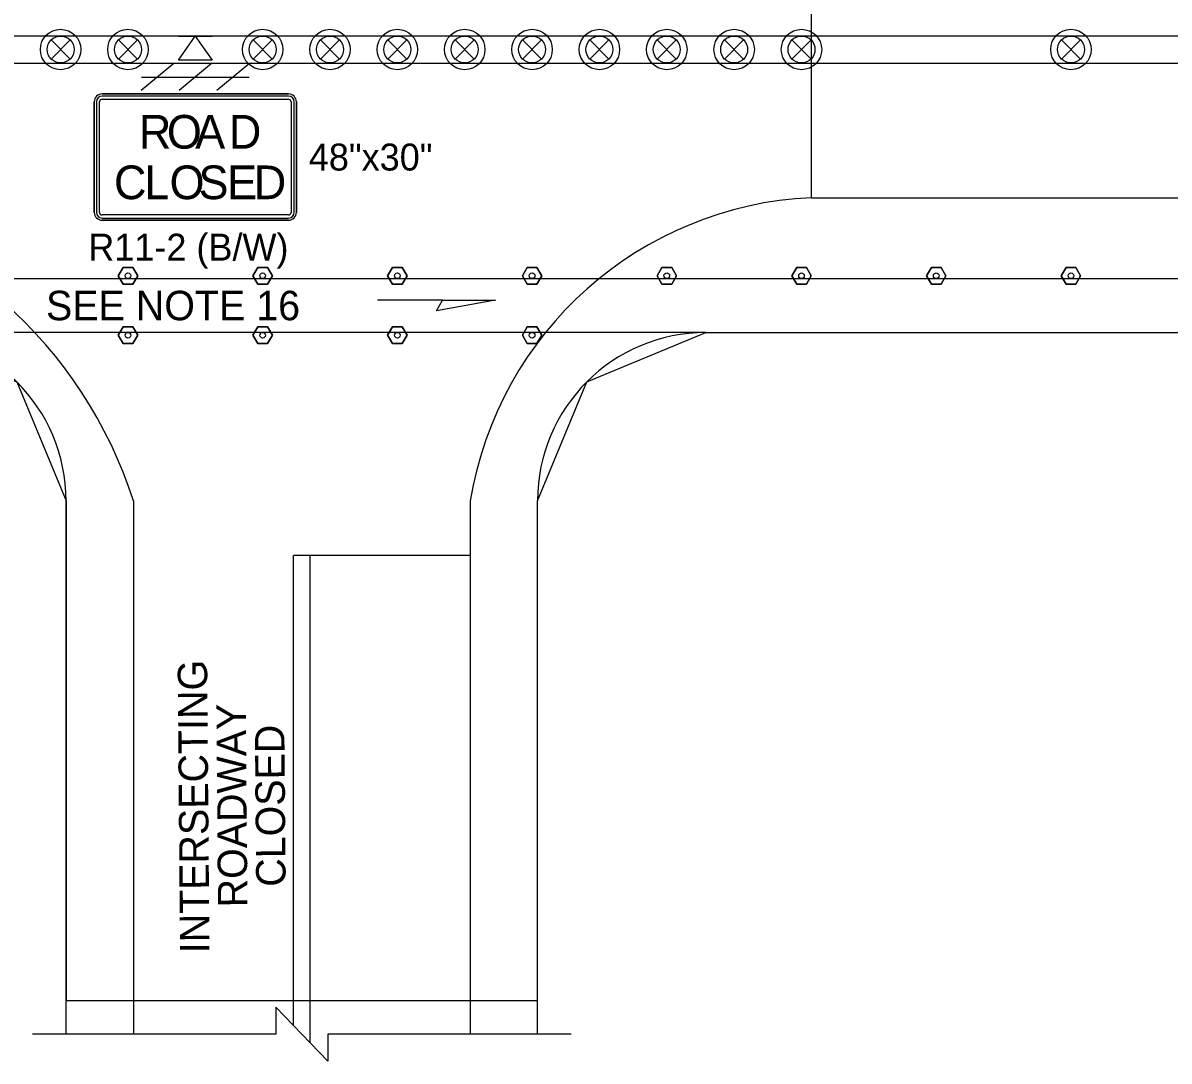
# Model space of a CAD drawing. Extents: x 99958 to 100176, y 99935 to 100011.
# Drawn here: x 100130.884 to 100133.607, y 99972.342 to 99974.808 of the extents above; entities that cross this region are included whole.
import ezdxf

# ---------------------------------------------------------------- set-up
doc = ezdxf.new("R2010")
doc.units = 0
for name, color, linetype in [('RD_ED_ShoulderPavedEdge', 7, 'Continuous'), ('RD_MK_LineDblYellowCenter', 7, 'Continuous'), ('RD_MK_LineEdgeWhite', 7, 'Continuous'), ('RD_MK_LineEdgeYellow', 7, 'Continuous'), ('RD_MK_LineLane', 7, 'Continuous'), ('RD_MK_LineStop', 7, 'Continuous'), ('SH_DE_DetailBody1Text', 7, 'Continuous'), ('TR_SN_ConstructionSigns', 7, 'Continuous'), ('TR_WZ_BarricadeType3', 7, 'Continuous'), ('TR_WZ_PortableSignMountBlk-Wht', 7, 'Continuous'), ('TR_WZ_TrafficSafetyDrum', 7, 'Continuous'), ('TR_WZ_TubularMarker', 7, 'Continuous'), ('TR_WZ_WorkZoneDetails', 7, 'Continuous'), ('TR_WZ_WorkZoneTextCurrent', 7, 'Continuous')]:
    doc.layers.add(name, color=color, linetype=linetype)

msp = doc.modelspace()

# ---------------------------------------------------------------- linework, layer by layer
at = {"layer": 'RD_ED_ShoulderPavedEdge'}
msp.add_line((100132.5069, 99974.0724), (100135.43, 99974.0724), dxfattribs=at)
for points in [[(100130.9869, 99972.4059), (100130.9869, 99973.6724)], [(100132.1069, 99972.4059), (100132.1069, 99973.6724)]]:
    msp.add_lwpolyline(points, dxfattribs=at)
for centre, start, end in [((100130.5869, 99973.6724), 0, 90), ((100132.5069, 99973.6724), 90, 180)]:
    msp.add_arc(centre, 0.4, start, end, dxfattribs=at)
at = {"layer": 'RD_MK_LineDblYellowCenter'}
for p, q in [((100131.5269, 99972.4266), (100131.5269, 99973.5424)), ((100131.5669, 99972.3852), (100131.5669, 99973.5424))]:
    msp.add_line(p, q, dxfattribs=at)
at = {"layer": 'RD_MK_LineEdgeWhite'}
for p, q in [((100131.1469, 99973.6724), (100131.1469, 99972.4059)), ((100131.9469, 99973.6724), (100131.9469, 99972.4059))]:
    msp.add_line(p, q, dxfattribs=at)
for centre, radius, start, end in [((100130.132, 99973.3462), 1.0661, 17.8172, 78.9158), ((100132.7969, 99973.5319), 0.8615, 92.6555, 170.6116)]:
    msp.add_arc(centre, radius, start, end, dxfattribs=at)
at = {"layer": 'RD_MK_LineEdgeYellow'}
msp.add_line((100132.7569, 99974.3924), (100135.43, 99974.3924), dxfattribs=at)
at = {"layer": 'RD_MK_LineLane'}
msp.add_lwpolyline([(100135.43, 99974.7764), (100128.195, 99974.7764)], dxfattribs=at)
at = {"layer": 'RD_MK_LineStop'}
msp.add_line((100131.9469, 99973.5424), (100131.5269, 99973.5424), dxfattribs=at)
at = {"layer": 'TR_SN_ConstructionSigns'}
for p, q in [((100131.0539, 99974.3577), (100131.0539, 99974.6202)), ((100131.0539, 99974.6202), (100131.0539, 99974.3577)), ((100131.0539, 99974.6202), (100131.0539, 99974.3577)), ((100131.0589, 99974.6202), (100131.0589, 99974.3577)), ((100131.0664, 99974.3577), (100131.0664, 99974.6202)), ((100131.0727, 99974.639), (100131.5152, 99974.639)), ((100131.5152, 99974.639), (100131.0727, 99974.639)), ((100131.5152, 99974.639), (100131.0727, 99974.639)), ((100131.5152, 99974.634), (100131.0727, 99974.634)), ((100131.0727, 99974.6265), (100131.5152, 99974.6265)), ((100131.5214, 99974.6202), (100131.5214, 99974.3577)), ((100131.5289, 99974.3577), (100131.5289, 99974.6202)), ((100131.5339, 99974.6202), (100131.5339, 99974.3577)), ((100131.5339, 99974.3577), (100131.5339, 99974.6202)), ((100131.5339, 99974.3577), (100131.5339, 99974.6202)), ((100131.5152, 99974.3515), (100131.0727, 99974.3515)), ((100131.0727, 99974.344), (100131.5152, 99974.344)), ((100131.5152, 99974.339), (100131.0727, 99974.339)), ((100131.0727, 99974.339), (100131.5152, 99974.339)), ((100131.0727, 99974.339), (100131.5152, 99974.339))]:
    msp.add_line(p, q, dxfattribs=at)
for centre, radius, start, end in [((100131.0727, 99974.6202), 0.0187, 90, 180), ((100131.0727, 99974.6202), 0.0187, 90, 180), ((100131.0727, 99974.6202), 0.0187, 90, 180), ((100131.0727, 99974.6202), 0.0137, 90, 180), ((100131.0727, 99974.6202), 0.00625, 90, 180), ((100131.5152, 99974.6202), 0.0187, 0, 90), ((100131.5152, 99974.6202), 0.0187, 0, 90), ((100131.5152, 99974.6202), 0.0187, 0, 90), ((100131.5152, 99974.6202), 0.0137, 0, 90), ((100131.5152, 99974.6202), 0.00625, 0, 90), ((100131.0727, 99974.3577), 0.0187, 180, 270), ((100131.0727, 99974.3577), 0.0187, 180, 270), ((100131.0727, 99974.3577), 0.0187, 180, 270), ((100131.0727, 99974.3577), 0.0137, 180, 270), ((100131.0727, 99974.3577), 0.00625, 180, 270), ((100131.5152, 99974.3577), 0.0137, 270, 0), ((100131.5152, 99974.3577), 0.00625, 270, 0), ((100131.5152, 99974.3577), 0.0187, 270, 0), ((100131.5152, 99974.3577), 0.0187, 270, 0), ((100131.5152, 99974.3577), 0.0187, 270, 0)]:
    msp.add_arc(centre, radius, start, end, dxfattribs=at)
at = {"layer": 'TR_WZ_BarricadeType3'}
for p, q in [((100131.2427, 99974.711), (100131.1656, 99974.647)), ((100131.3325, 99974.711), (100131.2553, 99974.647)), ((100131.4223, 99974.711), (100131.3451, 99974.647)), ((100131.1659, 99974.679), (100131.4219, 99974.679))]:
    msp.add_line(p, q, dxfattribs=at)
at = {"layer": 'TR_WZ_PortableSignMountBlk-Wht'}
msp.add_line((100131.2539, 99974.7764), (100131.3339, 99974.7764), dxfattribs=at)
msp.add_lwpolyline([(100131.2938, 99974.7764), (100131.3339, 99974.719), (100131.2539, 99974.719)], close=True, dxfattribs=at)
at = {"layer": 'TR_WZ_TrafficSafetyDrum'}
for p, q in [((100130.9513, 99974.7671), (100130.9965, 99974.7218)), ((100130.9965, 99974.7671), (100130.9513, 99974.7218)), ((100131.1113, 99974.7671), (100131.1565, 99974.7218)), ((100131.1565, 99974.7671), (100131.1113, 99974.7218)), ((100131.4313, 99974.7671), (100131.4765, 99974.7218)), ((100131.4765, 99974.7671), (100131.4313, 99974.7218)), ((100131.5913, 99974.7671), (100131.6365, 99974.7218)), ((100131.6365, 99974.7671), (100131.5913, 99974.7218)), ((100131.7513, 99974.7671), (100131.7965, 99974.7218)), ((100131.7965, 99974.7671), (100131.7513, 99974.7218)), ((100131.9113, 99974.7671), (100131.9565, 99974.7218)), ((100131.9565, 99974.7671), (100131.9113, 99974.7218)), ((100132.0713, 99974.7671), (100132.1165, 99974.7218)), ((100132.1165, 99974.7671), (100132.0713, 99974.7218)), ((100132.2313, 99974.7671), (100132.2765, 99974.7218)), ((100132.2765, 99974.7671), (100132.2313, 99974.7218)), ((100132.3913, 99974.7671), (100132.4365, 99974.7218)), ((100132.4365, 99974.7671), (100132.3913, 99974.7218)), ((100132.5513, 99974.7671), (100132.5965, 99974.7218)), ((100132.5965, 99974.7671), (100132.5513, 99974.7218)), ((100132.7113, 99974.7671), (100132.7565, 99974.7218)), ((100132.7565, 99974.7671), (100132.7113, 99974.7218)), ((100133.3513, 99974.7671), (100133.3965, 99974.7218)), ((100133.3965, 99974.7671), (100133.3513, 99974.7218))]:
    msp.add_line(p, q, dxfattribs=at)
for centre, radius in [((100130.9739, 99974.7445), 0.048), ((100130.9739, 99974.7445), 0.048), ((100130.9739, 99974.7445), 0.032), ((100131.1339, 99974.7445), 0.048), ((100131.1339, 99974.7445), 0.048), ((100131.1339, 99974.7445), 0.032), ((100131.4539, 99974.7445), 0.048), ((100131.4539, 99974.7445), 0.048), ((100131.4539, 99974.7445), 0.032), ((100131.6139, 99974.7445), 0.048), ((100131.6139, 99974.7445), 0.048), ((100131.6139, 99974.7445), 0.032), ((100131.7739, 99974.7445), 0.048), ((100131.7739, 99974.7445), 0.048), ((100131.7739, 99974.7445), 0.032), ((100131.9339, 99974.7445), 0.048), ((100131.9339, 99974.7445), 0.048), ((100131.9339, 99974.7445), 0.032), ((100132.0939, 99974.7445), 0.048), ((100132.0939, 99974.7445), 0.048), ((100132.0939, 99974.7445), 0.032), ((100132.2539, 99974.7445), 0.048), ((100132.2539, 99974.7445), 0.048), ((100132.2539, 99974.7445), 0.032), ((100132.4139, 99974.7445), 0.048), ((100132.4139, 99974.7445), 0.048), ((100132.4139, 99974.7445), 0.032), ((100132.5739, 99974.7445), 0.048), ((100132.5739, 99974.7445), 0.048), ((100132.5739, 99974.7445), 0.032), ((100132.7339, 99974.7445), 0.048), ((100132.7339, 99974.7445), 0.048), ((100132.7339, 99974.7445), 0.032), ((100133.3739, 99974.7445), 0.048), ((100133.3739, 99974.7445), 0.048), ((100133.3739, 99974.7445), 0.032)]:
    msp.add_circle(centre, radius, dxfattribs=at)
at = {"layer": 'TR_WZ_TubularMarker'}
for points in [[(100131.1108, 99974.2071), (100131.1224, 99974.2271), (100131.1455, 99974.2271), (100131.157, 99974.2071), (100131.1455, 99974.1871), (100131.1224, 99974.1871)], [(100131.4308, 99974.2071), (100131.4424, 99974.2271), (100131.4655, 99974.2271), (100131.477, 99974.2071), (100131.4655, 99974.1871), (100131.4424, 99974.1871)], [(100131.7508, 99974.2071), (100131.7624, 99974.2271), (100131.7855, 99974.2271), (100131.797, 99974.2071), (100131.7855, 99974.1871), (100131.7624, 99974.1871)], [(100132.0708, 99974.2071), (100132.0824, 99974.2271), (100132.1055, 99974.2271), (100132.117, 99974.2071), (100132.1055, 99974.1871), (100132.0824, 99974.1871)], [(100132.3908, 99974.2071), (100132.4024, 99974.2271), (100132.4255, 99974.2271), (100132.437, 99974.2071), (100132.4255, 99974.1871), (100132.4024, 99974.1871)], [(100132.7108, 99974.2071), (100132.7224, 99974.2271), (100132.7455, 99974.2271), (100132.757, 99974.2071), (100132.7455, 99974.1871), (100132.7224, 99974.1871)], [(100133.0308, 99974.2071), (100133.0424, 99974.2271), (100133.0655, 99974.2271), (100133.077, 99974.2071), (100133.0655, 99974.1871), (100133.0424, 99974.1871)], [(100133.3508, 99974.2071), (100133.3624, 99974.2271), (100133.3855, 99974.2271), (100133.397, 99974.2071), (100133.3855, 99974.1871), (100133.3624, 99974.1871)], [(100131.1108, 99974.0658), (100131.1224, 99974.0858), (100131.1455, 99974.0858), (100131.157, 99974.0658), (100131.1455, 99974.0458), (100131.1224, 99974.0458)], [(100131.4308, 99974.0658), (100131.4424, 99974.0858), (100131.4655, 99974.0858), (100131.477, 99974.0658), (100131.4655, 99974.0458), (100131.4424, 99974.0458)], [(100131.7508, 99974.0658), (100131.7624, 99974.0858), (100131.7855, 99974.0858), (100131.797, 99974.0658), (100131.7855, 99974.0458), (100131.7624, 99974.0458)], [(100132.0708, 99974.0658), (100132.0824, 99974.0858), (100132.1055, 99974.0858), (100132.117, 99974.0658), (100132.1055, 99974.0458), (100132.0824, 99974.0458)]]:
    msp.add_lwpolyline(points, close=True, dxfattribs=at)
for points in [[(100131.1224, 99974.1871), (100131.1455, 99974.1871), (100131.157, 99974.2071), (100131.1455, 99974.2271), (100131.1224, 99974.2271), (100131.1108, 99974.2071), (100131.1224, 99974.1871)], [(100131.4424, 99974.1871), (100131.4655, 99974.1871), (100131.477, 99974.2071), (100131.4655, 99974.2271), (100131.4424, 99974.2271), (100131.4308, 99974.2071), (100131.4424, 99974.1871)], [(100131.7624, 99974.1871), (100131.7855, 99974.1871), (100131.797, 99974.2071), (100131.7855, 99974.2271), (100131.7624, 99974.2271), (100131.7508, 99974.2071), (100131.7624, 99974.1871)], [(100132.0824, 99974.1871), (100132.1055, 99974.1871), (100132.117, 99974.2071), (100132.1055, 99974.2271), (100132.0824, 99974.2271), (100132.0708, 99974.2071), (100132.0824, 99974.1871)], [(100132.4024, 99974.1871), (100132.4255, 99974.1871), (100132.437, 99974.2071), (100132.4255, 99974.2271), (100132.4024, 99974.2271), (100132.3908, 99974.2071), (100132.4024, 99974.1871)], [(100132.7224, 99974.1871), (100132.7455, 99974.1871), (100132.757, 99974.2071), (100132.7455, 99974.2271), (100132.7224, 99974.2271), (100132.7108, 99974.2071), (100132.7224, 99974.1871)], [(100133.0424, 99974.1871), (100133.0655, 99974.1871), (100133.077, 99974.2071), (100133.0655, 99974.2271), (100133.0424, 99974.2271), (100133.0308, 99974.2071), (100133.0424, 99974.1871)], [(100133.3624, 99974.1871), (100133.3855, 99974.1871), (100133.397, 99974.2071), (100133.3855, 99974.2271), (100133.3624, 99974.2271), (100133.3508, 99974.2071), (100133.3624, 99974.1871)], [(100131.1224, 99974.0458), (100131.1455, 99974.0458), (100131.157, 99974.0658), (100131.1455, 99974.0858), (100131.1224, 99974.0858), (100131.1108, 99974.0658), (100131.1224, 99974.0458)], [(100131.4424, 99974.0458), (100131.4655, 99974.0458), (100131.477, 99974.0658), (100131.4655, 99974.0858), (100131.4424, 99974.0858), (100131.4308, 99974.0658), (100131.4424, 99974.0458)], [(100131.7624, 99974.0458), (100131.7855, 99974.0458), (100131.797, 99974.0658), (100131.7855, 99974.0858), (100131.7624, 99974.0858), (100131.7508, 99974.0658), (100131.7624, 99974.0458)], [(100132.0824, 99974.0458), (100132.1055, 99974.0458), (100132.117, 99974.0658), (100132.1055, 99974.0858), (100132.0824, 99974.0858), (100132.0708, 99974.0658), (100132.0824, 99974.0458)]]:
    msp.add_lwpolyline(points, dxfattribs=at)
for centre in [(100131.1339, 99974.2071), (100131.4539, 99974.2071), (100131.7739, 99974.2071), (100132.0939, 99974.2071), (100132.4139, 99974.2071), (100132.7339, 99974.2071), (100133.0539, 99974.2071), (100133.3739, 99974.2071), (100131.1339, 99974.0658), (100131.4539, 99974.0658), (100131.7739, 99974.0658), (100132.0939, 99974.0658)]:
    msp.add_circle(centre, 0.00667, dxfattribs=at)
at = {"layer": 'TR_WZ_WorkZoneDetails'}
for p, q in [((100132.7569, 99974.9436), (100132.7569, 99974.3924)), ((100131.8812, 99974.1488), (100131.7269, 99974.1488))]:
    msp.add_line(p, q, dxfattribs=at)
for points in [[(100128.275, 99974.7114), (100128.275, 99974.2004), (100130.4939, 99974.2004), (100130.8139, 99974.2004), (100130.8139, 99974.2004), (100130.8139, 99974.2004), (100131.1339, 99974.2004), (100131.1339, 99974.2004), (100131.1339, 99974.2004), (100131.7739, 99974.2004), (100132.0939, 99974.2004), (100132.5069, 99974.2004), (100132.5069, 99974.2004), (100135.35, 99974.2004), (100135.35, 99974.7114)], [(100132.007, 99974.1488), (100131.8669, 99974.1241), (100131.8812, 99974.1488)], [(100130.5869, 99974.0724), (100130.8698, 99973.9553), (100130.9869, 99973.6724), (100130.9869, 99972.4859), (100130.9869, 99972.4859), (100130.9869, 99972.4859), (100131.5269, 99972.4859), (100131.5269, 99972.4859), (100131.5269, 99972.4859), (100132.1069, 99972.4859), (100132.1069, 99973.6724), (100132.2241, 99973.9553), (100132.2241, 99973.9553), (100132.5069, 99974.0724), (100131.4539, 99974.0724)]]:
    msp.add_lwpolyline(points, close=True, dxfattribs=at)
msp.add_lwpolyline([(100132.1869, 99972.4059), (100131.6089, 99972.4059), (100131.6089, 99972.3419), (100131.485, 99972.4699), (100131.485, 99972.4059), (100130.9069, 99972.4059)], dxfattribs=at)

# ---------------------------------------------------------------- texts
at = {"layer": 'SH_DE_DetailBody1Text'}
for s, p in [('INTERSECTING', (100131.3276, 99972.5982)), ('ROADWAY', (100131.4178, 99972.7072)), ('CLOSED', (100131.5085, 99972.7561))]:
    msp.add_text(s, height=0.07, rotation=90.4626, dxfattribs=at).set_placement(p)
at = {"layer": 'TR_SN_ConstructionSigns'}
for s, p in [('R', (100131.1599, 99974.509)), ('O', (100131.2263, 99974.509)), ('A', (100131.2935, 99974.509)), ('D', (100131.3735, 99974.509)), ('C', (100131.1007, 99974.389)), ('L', (100131.1727, 99974.389)), ('O', (100131.2327, 99974.389)), ('S', (100131.3015, 99974.389)), ('E', (100131.3695, 99974.389)), ('D', (100131.4327, 99974.389))]:
    msp.add_text(s, height=0.08, dxfattribs=at).set_placement(p)
for s, p in [('48"x30"', (100131.5635, 99974.457)), ('R11-2 (B/W)', (100131.0397, 99974.243))]:
    msp.add_text(s, height=0.064, rotation=360, dxfattribs=at).set_placement(p)
at = {"layer": 'TR_WZ_WorkZoneTextCurrent'}
msp.add_text('SEE NOTE 16', height=0.07, dxfattribs=at).set_placement((100130.9393, 99974.1014))

doc.saveas('drawing.dxf')
